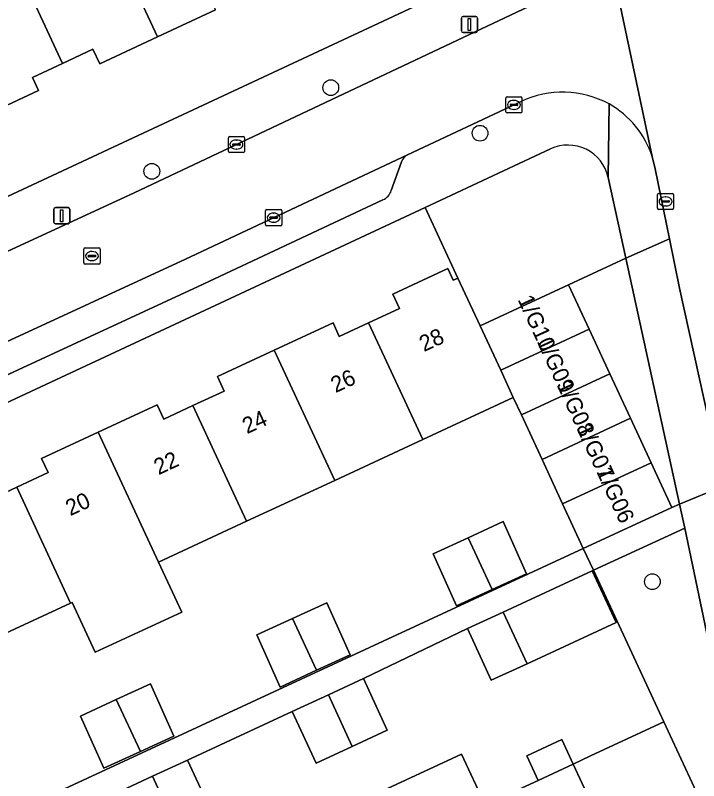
# Model space of a CAD drawing. Extents: x 160030 to 160839, y 385325 to 386450.
# Drawn here: x 160564.92 to 160607.31, y 386090.4 to 386137.86 of the extents above; entities that cross this region are included whole.
import ezdxf

# ---------------------------------------------------------------- set-up
doc = ezdxf.new("R2010")
doc.units = 0
for name, color, linetype in [('IMGEO_Boom', 7, 'Continuous'), ('IMGEO_Erf', 7, 'Continuous'), ('IMGEO_Groenvoorziening', 7, 'Continuous'), ('IMGEO_Kolk', 7, 'Continuous'), ('IMGEO_Lichtmast', 7, 'Continuous'), ('IMGEO_Pand', 7, 'Continuous'), ('IMGEO_Pand_nummerreeks', 7, 'Continuous'), ('IMGEO_Parkeervlak_open', 7, 'Continuous'), ('IMGEO_Rijbaan_lokaal_open', 7, 'Continuous'), ('IMGEO_Rioolput', 7, 'Continuous'), ('IMGEO_Voetpad_open', 7, 'Continuous')]:
    doc.layers.add(name, color=color, linetype=linetype)

msp = doc.modelspace()

# ---------------------------------------------------------------- linework, layer by layer
at = {"layer": 'IMGEO_Boom'}
for centre in [(160584.49, 386133.375), (160593.751, 386130.547), (160573.393, 386128.185), (160604.44, 386102.737)]:
    msp.add_circle(centre, 0.489, dxfattribs=at)
at = {"layer": 'IMGEO_Erf'}
for points in [[(160577.341, 386138.194), (160573.75, 386136.522), (160570.161, 386134.851), (160569.742, 386135.75), (160567.86, 386134.874), (160565.982, 386134), (160566.359, 386133.189), (160562.77, 386131.518), (160559.178, 386129.846), (160558.816, 386130.625), (160556.958, 386129.76), (160555.099, 386128.894), (160555.472, 386128.094), (160551.86, 386126.412), (160548.25, 386124.732), (160547.885, 386125.516), (160546.065, 386124.669), (160544.245, 386123.822), (160544.624, 386123.007), (160541.136, 386121.383), (160540.845, 386122.009), (160540.561, 386121.877), (160542.981, 386116.622), (160597.404, 386142.014)], [(160563.231, 386107.779), (160565.012, 386108.605), (160566.954, 386109.505), (160566.551, 386110.373), (160570.071, 386112.005), (160573.729, 386113.701), (160574.136, 386112.824), (160575.941, 386113.66), (160577.883, 386114.56), (160577.464, 386115.463), (160580.985, 386117.095), (160584.632, 386118.786), (160585.02, 386117.949), (160586.836, 386118.791), (160588.75, 386119.678), (160588.337, 386120.57), (160591.756, 386122.155), (160592.091, 386121.432), (160592.381, 386121.566), (160590.352, 386125.946), (160508.525, 386087.791)], [(160542.023, 386077.892), (160600.154, 386104.801), (160598.873, 386107.563), (160597.593, 386110.324), (160596.312, 386113.086), (160595.813, 386114.163), (160590.194, 386111.554), (160584.734, 386109.018), (160579.272, 386106.482), (160573.812, 386103.946), (160575.249, 386100.849), (160569.882, 386098.357), (160568.445, 386101.453), (160568.351, 386101.41), (160562.89, 386098.874), (160557.43, 386096.339), (160551.968, 386093.802), (160546.508, 386091.267), (160547.661, 386088.784)], [(160587.155, 386089.512), (160592.606, 386092.049), (160594.077, 386088.889), (160597.353, 386090.413), (160596.642, 386091.941), (160598.817, 386092.954), (160599.529, 386091.426), (160600.607, 386091.928), (160605.14, 386094.037), (160600.781, 386103.442), (160600.713, 386103.411), (160602.194, 386100.209), (160596.668, 386097.653), (160594.447, 386096.626), (160592.967, 386099.828), (160586.519, 386096.725), (160587.999, 386093.523), (160585.823, 386092.516), (160583.577, 386091.478), (160582.097, 386094.68), (160575.604, 386091.672), (160577.084, 386088.47)]]:
    msp.add_lwpolyline(points, dxfattribs=at)
for points in [[(160593.013, 386105.466), (160595.191, 386106.468), (160596.639, 386103.234), (160594.503, 386102.251), (160592.286, 386101.231), (160590.837, 386104.465)], [(160582.116, 386100.451), (160584.252, 386101.434), (160585.7, 386098.2), (160583.615, 386097.24), (160581.347, 386096.197), (160579.898, 386099.431)], [(160571.187, 386095.422), (160573.314, 386096.4), (160574.761, 386093.166), (160572.688, 386092.212), (160570.409, 386091.163), (160568.96, 386094.397)]]:
    msp.add_lwpolyline(points, close=True, dxfattribs=at)
at = {"layer": 'IMGEO_Groenvoorziening'}
for points in [[(160598.125, 386129.571), (160590.352, 386125.946), (160592.381, 386121.566), (160593.752, 386118.608), (160599.242, 386121.154), (160602.792, 386122.8), (160601.697, 386127.81)], [(160606.448, 386106.063), (160600.781, 386103.442), (160605.14, 386094.037), (160608.635, 386086.526), (160608.758, 386086.268), (160610.179, 386086.996)], [(160610.443, 386087.554), (160610.296, 386088.165), (160609.725, 386090.428), (160606.448, 386106.063)]]:
    msp.add_lwpolyline(points, dxfattribs=at)
msp.add_arc((160599.208, 386127.265), 2.548, 12.3534, 115.1599, dxfattribs=at)
at = {"layer": 'IMGEO_Kolk'}
for p, q in [((160595.426, 386132.804), (160596.278, 386132.804)), ((160595.351, 386131.878), (160595.351, 386132.73)), ((160595.61, 386132.298), (160595.61, 386132.31)), ((160595.653, 386132.347), (160596.051, 386132.347)), ((160595.839, 386132.584), (160595.864, 386132.584)), ((160596.094, 386132.31), (160596.094, 386132.298)), ((160596.352, 386132.73), (160596.352, 386131.878)), ((160596.048, 386132.261), (160595.65, 386132.261)), ((160595.862, 386132.024), (160595.837, 386132.024)), ((160596.278, 386131.804), (160595.426, 386131.804)), ((160578.14, 386129.419), (160578.14, 386130.271)), ((160578.215, 386130.345), (160579.067, 386130.345)), ((160578.628, 386130.125), (160578.653, 386130.125)), ((160579.141, 386130.271), (160579.141, 386129.419)), ((160578.399, 386129.839), (160578.399, 386129.851)), ((160578.837, 386129.802), (160578.439, 386129.802)), ((160578.442, 386129.888), (160578.84, 386129.888)), ((160578.651, 386129.565), (160578.626, 386129.565)), ((160578.883, 386129.851), (160578.883, 386129.839)), ((160579.067, 386129.345), (160578.215, 386129.345)), ((160604.757, 386125.89), (160604.757, 386126.742)), ((160604.832, 386126.816), (160605.684, 386126.816)), ((160605.245, 386126.596), (160605.27, 386126.596)), ((160605.758, 386126.742), (160605.758, 386125.89)), ((160605.016, 386126.31), (160605.016, 386126.322)), ((160605.454, 386126.273), (160605.056, 386126.273)), ((160605.059, 386126.359), (160605.457, 386126.359)), ((160605.5, 386126.322), (160605.5, 386126.31)), ((160580.446, 386124.884), (160580.446, 386125.736)), ((160580.521, 386125.81), (160581.373, 386125.81)), ((160581.447, 386125.736), (160581.447, 386124.884)), ((160605.684, 386125.816), (160604.832, 386125.816)), ((160605.268, 386126.036), (160605.243, 386126.036)), ((160580.705, 386125.304), (160580.705, 386125.316)), ((160581.143, 386125.267), (160580.745, 386125.267)), ((160580.748, 386125.353), (160581.146, 386125.353)), ((160580.934, 386125.59), (160580.959, 386125.59)), ((160581.189, 386125.316), (160581.189, 386125.304)), ((160581.373, 386124.81), (160580.521, 386124.81)), ((160580.957, 386125.03), (160580.932, 386125.03))]:
    msp.add_line(p, q, dxfattribs=at)
for points in [[(160595.426, 386132.804), (160596.278, 386132.804)], [(160595.351, 386131.878), (160595.351, 386132.73)], [(160596.352, 386132.73), (160596.352, 386131.878)], [(160596.278, 386131.804), (160595.426, 386131.804)], [(160578.14, 386129.419), (160578.14, 386130.271)], [(160578.215, 386130.345), (160579.067, 386130.345)], [(160579.141, 386130.271), (160579.141, 386129.419)], [(160579.067, 386129.345), (160578.215, 386129.345)], [(160604.757, 386125.89), (160604.757, 386126.742)], [(160604.832, 386126.816), (160605.684, 386126.816)], [(160605.758, 386126.742), (160605.758, 386125.89)], [(160580.446, 386124.884), (160580.446, 386125.736)], [(160580.521, 386125.81), (160581.373, 386125.81)], [(160581.447, 386125.736), (160581.447, 386124.884)], [(160605.684, 386125.816), (160604.832, 386125.816)], [(160581.373, 386124.81), (160580.521, 386124.81)]]:
    msp.add_lwpolyline(points, dxfattribs=at)
for centre, radius, start, end in [((160595.428, 386132.728), 0.0765, 91.552, 178.448), ((160595.428, 386132.728), 0.0765, 91.552, 178.448), ((160596.276, 386132.728), 0.0765, 1.552, 88.448), ((160596.276, 386132.728), 0.0765, 1.552, 88.448), ((160595.65, 386132.307), 0.0403, 85.8775, 175.7526), ((160595.647, 386132.297), 0.0366, 178.938, 274.7102), ((160596.051, 386132.304), 0.043, 264.8664, 352.4533), ((160596.055, 386132.309), 0.0386, 1.7309, 96.639), ((160595.428, 386131.88), 0.0765, 181.552, 268.448), ((160595.428, 386131.88), 0.0765, 181.552, 268.448), ((160596.276, 386131.88), 0.0765, 271.552, 358.448), ((160596.276, 386131.88), 0.0765, 271.552, 358.448), ((160578.217, 386130.269), 0.0765, 91.552, 178.448), ((160578.217, 386130.269), 0.0765, 91.552, 178.448), ((160579.065, 386130.269), 0.0765, 1.552, 88.448), ((160579.065, 386130.269), 0.0765, 1.552, 88.448), ((160578.439, 386129.848), 0.0403, 85.8775, 175.7526), ((160578.436, 386129.838), 0.0366, 178.938, 274.7102), ((160578.84, 386129.845), 0.043, 264.8664, 352.4533), ((160578.844, 386129.85), 0.0386, 1.7309, 96.639), ((160578.217, 386129.421), 0.0765, 181.552, 268.448), ((160578.217, 386129.421), 0.0765, 181.552, 268.448), ((160579.065, 386129.421), 0.0765, 271.552, 358.448), ((160579.065, 386129.421), 0.0765, 271.552, 358.448), ((160604.834, 386126.74), 0.0765, 91.552, 178.448), ((160604.834, 386126.74), 0.0765, 91.552, 178.448), ((160605.682, 386126.74), 0.0765, 1.552, 88.448), ((160605.682, 386126.74), 0.0765, 1.552, 88.448), ((160605.056, 386126.319), 0.0403, 85.8775, 175.7526), ((160605.053, 386126.309), 0.0366, 178.938, 274.7102), ((160605.457, 386126.316), 0.043, 264.8664, 352.4533), ((160605.461, 386126.321), 0.0386, 1.7309, 96.639), ((160580.523, 386125.734), 0.0765, 91.552, 178.448), ((160580.523, 386125.734), 0.0765, 91.552, 178.448), ((160581.371, 386125.734), 0.0765, 1.552, 88.448), ((160581.371, 386125.734), 0.0765, 1.552, 88.448), ((160604.834, 386125.892), 0.0765, 181.552, 268.448), ((160604.834, 386125.892), 0.0765, 181.552, 268.448), ((160605.682, 386125.892), 0.0765, 271.552, 358.448), ((160605.682, 386125.892), 0.0765, 271.552, 358.448), ((160580.745, 386125.313), 0.0403, 85.8775, 175.7526), ((160580.742, 386125.303), 0.0366, 178.938, 274.7102), ((160581.146, 386125.31), 0.043, 264.8664, 352.4533), ((160581.15, 386125.315), 0.0386, 1.7309, 96.639), ((160580.523, 386124.886), 0.0765, 181.552, 268.448), ((160580.523, 386124.886), 0.0765, 181.552, 268.448), ((160581.371, 386124.886), 0.0765, 271.552, 358.448), ((160581.371, 386124.886), 0.0765, 271.552, 358.448)]:
    msp.add_arc(centre, radius, start, end, dxfattribs=at)
for centre, major_axis, ratio, start_param, end_param in [((160595.838, 386132.304), (-0.387, 0.002), 0.722429, 4.712389, 7.853982), ((160595.863, 386132.304), (-0.39, 0.002), 0.717154, 1.570796, 4.712389), ((160578.627, 386129.845), (-0.387, 0.002), 0.722429, 4.712389, 7.853982), ((160578.652, 386129.845), (-0.39, 0.002), 0.717154, 1.570796, 4.712389), ((160605.244, 386126.316), (-0.387, 0.002), 0.722429, 4.712389, 7.853982), ((160605.269, 386126.316), (-0.39, 0.002), 0.717154, 1.570796, 4.712389), ((160580.933, 386125.31), (-0.387, 0.002), 0.722429, 4.712389, 7.853982), ((160580.958, 386125.31), (-0.39, 0.002), 0.717154, 1.570796, 4.712389)]:
    msp.add_ellipse(centre, major_axis=major_axis, ratio=ratio, start_param=start_param, end_param=end_param, dxfattribs=at)
at = {"layer": 'IMGEO_Lichtmast'}
for p, q in [((160592.594, 386136.889), (160592.594, 386137.689)), ((160592.594, 386137.689), (160592.594, 386136.889)), ((160592.694, 386137.789), (160593.484, 386137.789)), ((160593.484, 386137.789), (160592.694, 386137.789)), ((160593.584, 386137.689), (160593.584, 386136.889)), ((160593.584, 386136.889), (160593.584, 386137.689)), ((160593.484, 386136.789), (160592.694, 386136.789)), ((160592.694, 386136.789), (160593.484, 386136.789)), ((160567.312, 386125.031), (160567.312, 386125.831)), ((160567.312, 386125.831), (160567.312, 386125.031)), ((160567.412, 386125.931), (160568.202, 386125.931)), ((160568.202, 386125.931), (160567.412, 386125.931)), ((160568.302, 386125.831), (160568.302, 386125.031)), ((160568.302, 386125.031), (160568.302, 386125.831)), ((160568.202, 386124.931), (160567.412, 386124.931)), ((160567.412, 386124.931), (160568.202, 386124.931))]:
    msp.add_line(p, q, dxfattribs=at)
for points in [[(160593.014, 386137.664), (160593.164, 386137.664), (160593.164, 386136.914), (160593.014, 386136.914), (160593.014, 386137.664)], [(160567.732, 386125.806), (160567.882, 386125.806), (160567.882, 386125.056), (160567.732, 386125.056), (160567.732, 386125.806)]]:
    msp.add_lwpolyline(points, dxfattribs=at)
for centre, start, end in [((160592.694, 386137.689), 90, 180), ((160592.694, 386137.689), 90, 180), ((160593.484, 386137.689), 0, 90), ((160593.484, 386137.689), 360, 90), ((160592.694, 386136.889), 180, 270), ((160592.694, 386136.889), 180, 270), ((160593.484, 386136.889), 270, 0), ((160593.484, 386136.889), 270, 0), ((160567.412, 386125.831), 90, 180), ((160567.412, 386125.831), 90, 180), ((160568.202, 386125.831), 0, 90), ((160568.202, 386125.831), 360, 90), ((160567.412, 386125.031), 180, 270), ((160567.412, 386125.031), 180, 270), ((160568.202, 386125.031), 270, 0), ((160568.202, 386125.031), 270, 0)]:
    msp.add_arc(centre, 0.1, start, end, dxfattribs=at)
at = {"layer": 'IMGEO_Pand'}
for points in [[(160569.925, 386144.731), (160573.75, 386136.522), (160577.341, 386138.194), (160576.946, 386139.044), (160578.765, 386139.89), (160575.346, 386147.255)], [(160564.457, 386142.185), (160563.264, 386144.748), (160557.794, 386142.2), (160558.987, 386139.639), (160562.77, 386131.518), (160566.359, 386133.189), (160565.982, 386134), (160567.86, 386134.874)], [(160564.457, 386142.185), (160567.86, 386134.874), (160569.742, 386135.75), (160570.161, 386134.851), (160573.75, 386136.522), (160569.925, 386144.731)], [(160592.381, 386121.566), (160592.091, 386121.432), (160591.756, 386122.155), (160588.337, 386120.57), (160588.75, 386119.678), (160586.836, 386118.791), (160590.194, 386111.554), (160595.813, 386114.163), (160595.032, 386115.847), (160593.752, 386118.608)], [(160599.242, 386121.154), (160593.752, 386118.608), (160595.032, 386115.847), (160600.522, 386118.392)], [(160590.194, 386111.554), (160586.836, 386118.791), (160585.02, 386117.949), (160584.632, 386118.786), (160580.985, 386117.095), (160584.734, 386109.018)], [(160595.032, 386115.847), (160595.813, 386114.163), (160596.312, 386113.086), (160601.802, 386115.631), (160600.522, 386118.392)], [(160584.734, 386109.018), (160580.985, 386117.095), (160577.464, 386115.463), (160577.883, 386114.56), (160575.941, 386113.66), (160579.272, 386106.482)], [(160603.083, 386112.869), (160601.802, 386115.631), (160596.312, 386113.086), (160597.593, 386110.324)], [(160579.272, 386106.482), (160575.941, 386113.66), (160574.136, 386112.824), (160573.729, 386113.701), (160570.071, 386112.005), (160573.812, 386103.946)], [(160597.593, 386110.324), (160598.873, 386107.563), (160604.363, 386110.108), (160603.083, 386112.869)], [(160570.071, 386112.005), (160566.551, 386110.373), (160566.954, 386109.505), (160565.012, 386108.605), (160568.351, 386101.41), (160568.445, 386101.453), (160569.882, 386098.357), (160575.249, 386100.849), (160573.812, 386103.946)], [(160600.154, 386104.801), (160605.643, 386107.346), (160604.363, 386110.108), (160598.873, 386107.563)], [(160568.351, 386101.41), (160565.012, 386108.605), (160563.231, 386107.779), (160562.819, 386108.669), (160559.137, 386106.962), (160562.89, 386098.874)], [(160593.013, 386105.466), (160594.503, 386102.251), (160596.639, 386103.234), (160595.191, 386106.468)], [(160593.013, 386105.466), (160590.837, 386104.465), (160592.286, 386101.231), (160594.503, 386102.251)], [(160600.713, 386103.411), (160595.184, 386100.853), (160596.668, 386097.653), (160602.194, 386100.209)], [(160582.116, 386100.451), (160583.615, 386097.24), (160585.7, 386098.2), (160584.252, 386101.434)], [(160596.668, 386097.653), (160595.184, 386100.853), (160592.967, 386099.828), (160594.447, 386096.626)], [(160582.116, 386100.451), (160579.898, 386099.431), (160581.347, 386096.197), (160583.615, 386097.24)], [(160587.999, 386093.523), (160586.519, 386096.725), (160584.344, 386095.719), (160585.823, 386092.516)], [(160571.187, 386095.422), (160572.688, 386092.212), (160574.761, 386093.166), (160573.314, 386096.4)], [(160571.187, 386095.422), (160568.96, 386094.397), (160570.409, 386091.163), (160572.688, 386092.212)], [(160585.823, 386092.516), (160584.344, 386095.719), (160582.097, 386094.68), (160583.577, 386091.478)], [(160605.14, 386094.037), (160600.607, 386091.928), (160599.529, 386091.426), (160602.883, 386084.223), (160604.748, 386085.091), (160605.142, 386084.243), (160608.615, 386085.86), (160608.364, 386086.4), (160608.635, 386086.526)], [(160597.353, 386090.413), (160599.529, 386091.426), (160598.817, 386092.954), (160596.642, 386091.941)], [(160594.077, 386088.889), (160592.606, 386092.049), (160587.155, 386089.512), (160588.625, 386086.352), (160591.973, 386079.156), (160593.864, 386080.036), (160594.245, 386079.218), (160597.807, 386080.876)], [(160577.084, 386088.47), (160575.604, 386091.672), (160573.431, 386090.667), (160574.909, 386087.464)], [(160599.529, 386091.426), (160597.353, 386090.413), (160594.077, 386088.889), (160597.807, 386080.876), (160601.409, 386082.552), (160601.033, 386083.362), (160602.883, 386084.223)], [(160574.909, 386087.464), (160573.431, 386090.667), (160571.182, 386089.627), (160572.662, 386086.425)]]:
    msp.add_lwpolyline(points, close=True, dxfattribs=at)
at = {"layer": 'IMGEO_Parkeervlak_open'}
for points in [[(160589.259, 386129.212), (160575.478, 386122.746), (160557.594, 386114.485), (160537.106, 386104.874), (160521.749, 386097.883), (160512.134, 386093.411), (160500.587, 386088.09)], [(160588.245, 386126.988), (160588.871, 386128.781)], [(160558.389, 386112.777), (160576.273, 386121.038), (160587.726, 386126.412)]]:
    msp.add_lwpolyline(points, dxfattribs=at)
for centre, radius, start, end in [((160589.691, 386128.433), 0.891, 119.0141, 156.9968), ((160587.301, 386127.316), 0.999, 295.1509, 340.8087)]:
    msp.add_arc(centre, radius, start, end, dxfattribs=at)
at = {"layer": 'IMGEO_Rijbaan_lokaal_open'}
for points in [[(160620.748, 386087.617), (160619.371, 386093.947), (160618.09, 386099.837), (160617.151, 386104.287), (160616.154, 386109.013), (160615.215, 386113.238), (160614.174, 386117.919), (160612.869, 386123.787), (160612.375, 386126.008), (160611.579, 386129.724), (160610.297, 386135.716), (160609.234, 386140.682), (160607.319, 386149.625), (160600.407, 386148.041), (160600.923, 386145.631), (160600.98, 386145.437), (160604.425, 386129.101), (160604.617, 386128.348), (160605.507, 386123.994), (160606.13, 386120.948), (160608.832, 386108.67), (160610.926, 386099.153), (160613.827, 386085.835)], [(160604.425, 386129.101), (160600.98, 386145.437), (160600.923, 386145.631)], [(160597.522, 386138.755), (160572.287, 386126.845), (160544.887, 386114.205), (160513.924, 386099.86), (160500, 386093.387), (160495.558, 386091.302)], [(160557.594, 386114.485), (160575.478, 386122.746), (160589.259, 386129.212), (160596.291, 386132.512)]]:
    msp.add_lwpolyline(points, dxfattribs=at)
for centre, radius, start, end in [((160598.876, 386127.009), 6.08, 61.772, 115.1651), ((160598.851, 386127.264), 5.869, 18.2372, 60.376)]:
    msp.add_arc(centre, radius, start, end, dxfattribs=at)
at = {"layer": 'IMGEO_Rioolput'}
for p, q in [((160569.181, 386122.506), (160569.181, 386123.358)), ((160569.256, 386123.432), (160570.108, 386123.432)), ((160570.182, 386123.358), (160570.182, 386122.506)), ((160569.44, 386122.926), (160569.44, 386122.938)), ((160569.878, 386122.889), (160569.48, 386122.889)), ((160569.483, 386122.975), (160569.881, 386122.975)), ((160569.669, 386123.212), (160569.694, 386123.212)), ((160569.924, 386122.938), (160569.924, 386122.926)), ((160570.108, 386122.432), (160569.256, 386122.432)), ((160569.692, 386122.652), (160569.667, 386122.652))]:
    msp.add_line(p, q, dxfattribs=at)
for points in [[(160569.181, 386122.506), (160569.181, 386123.358)], [(160569.256, 386123.432), (160570.108, 386123.432)], [(160570.182, 386123.358), (160570.182, 386122.506)], [(160570.108, 386122.432), (160569.256, 386122.432)]]:
    msp.add_lwpolyline(points, dxfattribs=at)
for centre, radius, start, end in [((160569.258, 386123.356), 0.0765, 91.552, 178.448), ((160569.258, 386123.356), 0.0765, 91.552, 178.448), ((160570.106, 386123.356), 0.0765, 1.552, 88.448), ((160570.106, 386123.356), 0.0765, 1.552, 88.448), ((160569.48, 386122.935), 0.0403, 85.8775, 175.7526), ((160569.477, 386122.925), 0.0366, 178.938, 274.7102), ((160569.881, 386122.932), 0.043, 264.8664, 352.4533), ((160569.885, 386122.937), 0.0386, 1.7309, 96.639), ((160569.258, 386122.508), 0.0765, 181.552, 268.448), ((160569.258, 386122.508), 0.0765, 181.552, 268.448), ((160570.106, 386122.508), 0.0765, 271.552, 358.448), ((160570.106, 386122.508), 0.0765, 271.552, 358.448)]:
    msp.add_arc(centre, radius, start, end, dxfattribs=at)
for centre, major_axis, ratio, start_param, end_param in [((160569.668, 386122.932), (-0.387, 0.002), 0.722429, 4.712389, 7.853982), ((160569.693, 386122.932), (-0.39, 0.002), 0.717154, 1.570796, 4.712389)]:
    msp.add_ellipse(centre, major_axis=major_axis, ratio=ratio, start_param=start_param, end_param=end_param, dxfattribs=at)
at = {"layer": 'IMGEO_Voetpad_open'}
for points in [[(160596.696, 386148.006), (160595.267, 386147.385), (160597.535, 386142.364), (160597.404, 386142.014), (160542.981, 386116.622), (160539.966, 386115.215), (160538.304, 386114.44), (160536.242, 386113.478), (160500, 386096.569), (160479.048, 386086.745), (160470.559, 386082.88), (160465.902, 386080.76)], [(160544.887, 386114.205), (160572.287, 386126.845), (160597.522, 386138.755)], [(160596.291, 386132.512), (160589.259, 386129.212)], [(160601.752, 386132.366), (160601.697, 386127.81), (160602.792, 386122.8), (160605.507, 386123.994), (160604.617, 386128.348)], [(160601.697, 386127.81), (160601.752, 386132.366)], [(160590.352, 386125.946), (160598.125, 386129.571)], [(160604.617, 386128.348), (160604.425, 386129.101)], [(160588.871, 386128.781), (160588.245, 386126.988)], [(160587.726, 386126.412), (160576.273, 386121.038), (160558.389, 386112.777), (160537.896, 386103.164), (160513.634, 386092.12), (160504.095, 386087.58)], [(160493.211, 386083.39), (160496.351, 386082.292), (160506.578, 386086.858), (160508.525, 386087.791), (160590.352, 386125.946)], [(160608.832, 386108.67), (160606.123, 386107.552), (160606.448, 386106.063), (160609.725, 386090.428), (160610.296, 386088.165), (160610.443, 386087.554), (160612.55, 386079.635)], [(160571.182, 386089.627), (160573.431, 386090.667), (160575.604, 386091.672), (160582.097, 386094.68), (160584.344, 386095.719), (160586.519, 386096.725), (160592.967, 386099.828), (160595.184, 386100.853), (160600.713, 386103.411), (160600.781, 386103.442), (160600.154, 386104.801), (160542.023, 386077.892)]]:
    msp.add_lwpolyline(points, dxfattribs=at)
for points in [[(160606.13, 386120.948), (160605.507, 386123.994), (160602.792, 386122.8), (160606.123, 386107.552), (160608.832, 386108.67)], [(160602.792, 386122.8), (160599.242, 386121.154), (160600.522, 386118.392), (160601.802, 386115.631), (160603.083, 386112.869), (160604.363, 386110.108), (160605.643, 386107.346), (160606.123, 386107.552)], [(160606.448, 386106.063), (160606.123, 386107.552), (160605.643, 386107.346), (160600.154, 386104.801), (160600.781, 386103.442)]]:
    msp.add_lwpolyline(points, close=True, dxfattribs=at)
for centre, radius, start, end in [((160598.876, 386127.009), 6.08, 61.772, 115.1651), ((160598.851, 386127.264), 5.869, 18.2372, 60.376), ((160599.208, 386127.265), 2.548, 12.3534, 115.1599), ((160589.691, 386128.433), 0.891, 119.0141, 156.9968), ((160587.301, 386127.316), 0.999, 295.1509, 340.8087)]:
    msp.add_arc(centre, radius, start, end, dxfattribs=at)

# ---------------------------------------------------------------- texts
at = {"layer": 'IMGEO_Pand_nummerreeks'}
for s, rotation, p in [('1/G10', 294.5777, (160596.066, 386120.242)), ('28', 24.8889, (160590.271, 386116.972)), ('1/G09', 294.5777, (160597.254, 386117.643)), ('26', 24.8889, (160584.782, 386114.424)), ('1/G08', 294.5777, (160598.486, 386114.95)), ('24', 24.8889, (160579.296, 386111.879)), ('1/G07', 294.5777, (160599.714, 386112.265)), ('22', 24.8889, (160573.807, 386109.333)), ('1/G06', 294.5777, (160600.943, 386109.578)), ('20', 24.8893, (160568.328, 386106.792))]:
    msp.add_text(s, height=1, rotation=rotation, dxfattribs=at).set_placement(p)

doc.saveas('drawing.dxf')
